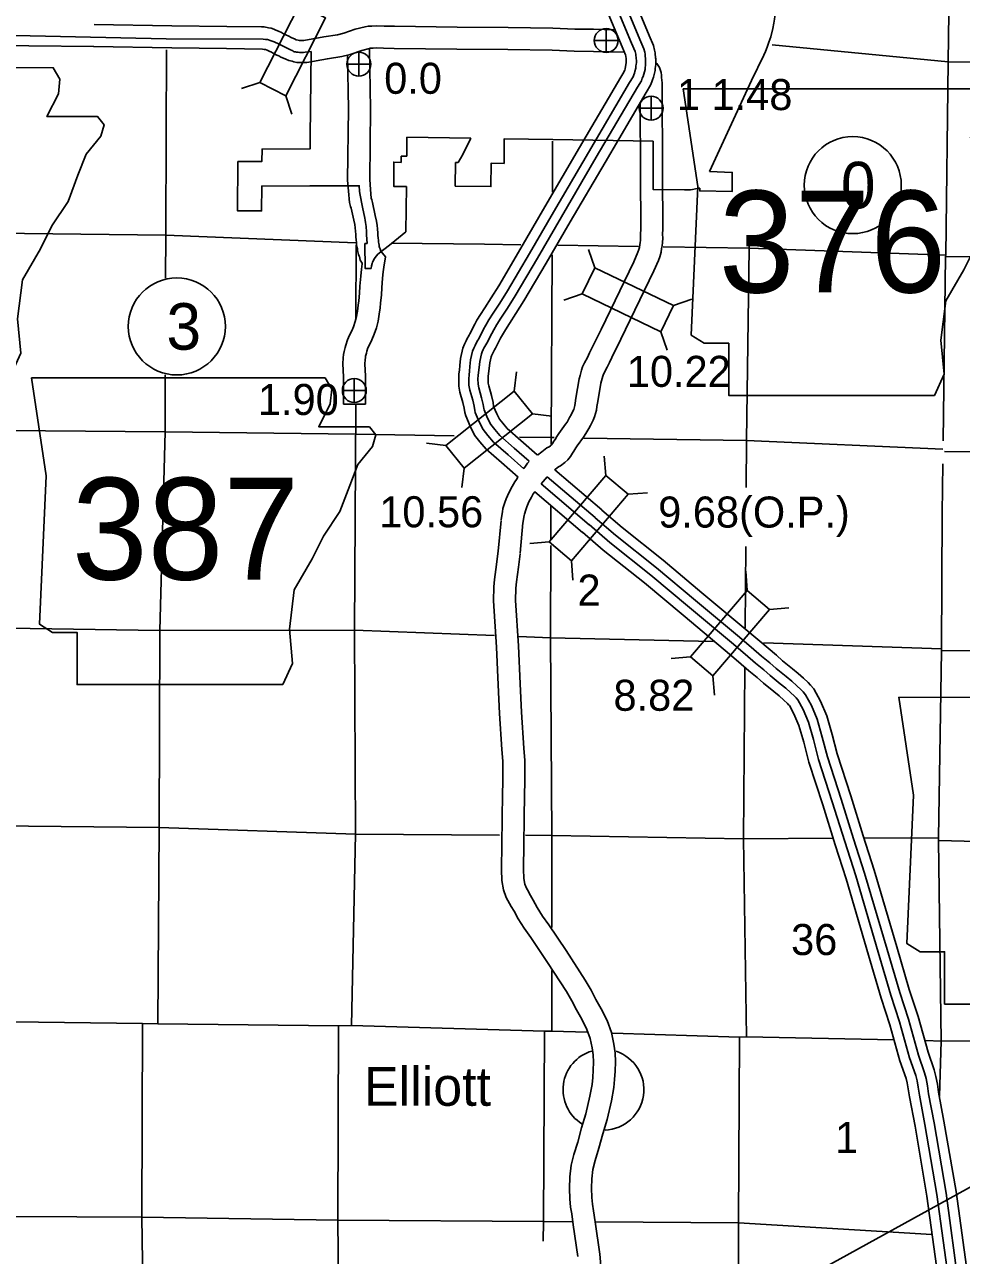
# Model space of a CAD drawing. Extents: x 369523 to 838377, y 495025 to 936819.
# Drawn here: x 645663 to 671143, y 532639 to 566136 of the extents above; entities that cross this region are included whole.
import ezdxf

# ---------------------------------------------------------------- set-up
doc = ezdxf.new("R2010")
doc.units = 0
for name, color, linetype in [('1', 7, 'Continuous'), ('22', 7, 'Continuous'), ('DSN_BRDG_Annotation', 7, 'Continuous'), ('DSN_DRFT_Common-Annotations', 7, 'Continuous'), ('DSN_DRFT_Common-Line', 7, 'Continuous'), ('DSN_DRFT_Junk-No-Plot', 7, 'Continuous'), ('Level 1', 7, 'Continuous'), ('Level 15', 7, 'Continuous'), ('Level 2', 7, 'Continuous'), ('Level 21', 7, 'Continuous'), ('Level 22', 7, 'Continuous')]:
    doc.layers.add(name, color=color, linetype=linetype)

msp = doc.modelspace()

# ---------------------------------------------------------------- linework, layer by layer
at = {"layer": '1'}
for start, end in [(106.6992, 237.5288), (272.2026, 71.7371)]:
    msp.add_arc((661408, 537148), 1100, start, end, dxfattribs=at)
at = {"layer": '22'}
for points in [[(638454, 564965), (638853, 562301), (638676, 558259), (639031, 558037), (639697, 558037), (639697, 556616), (645293, 556616), (645559, 557193), (645470, 558126), (645603, 559192), (646092, 560036), (646403, 560657), (646847, 561324), (647113, 562034), (647335, 562611), (647735, 563100), (647824, 563411), (647646, 563633), (646270, 563633), (646580, 564255), (646625, 564654), (646441, 564961)], [(663571, 564391), (663971, 561726), (663793, 557685), (664148, 557463), (664814, 557463), (664814, 556042), (670410, 556042), (670676, 556619), (670588, 557552), (670721, 558618), (671209, 559461), (671520, 560083), (671964, 560749), (672231, 561460), (672453, 562037), (672853, 562526), (672941, 562837), (672764, 563059), (671387, 563059), (671698, 563680), (671742, 564080), (671558, 564387)], [(645847, 556522), (646247, 553858), (646069, 549816), (646424, 549594), (647090, 549594), (647090, 548173), (652686, 548173), (652952, 548750), (652864, 549683), (652997, 550749), (653485, 551593), (653796, 552214), (654240, 552881), (654507, 553591), (654729, 554168), (655128, 554657), (655217, 554968), (655040, 555190), (653663, 555190), (653974, 555812), (654018, 556211), (653834, 556518)], [(669440, 547829), (669840, 545164), (669662, 541123), (670018, 540901), (670684, 540901), (670684, 539480), (676279, 539480), (676546, 540057), (676457, 540990), (676590, 542055), (677079, 542899), (677390, 543521), (677834, 544187), (678100, 544898), (678322, 545475), (678722, 545963), (678811, 546274), (678633, 546496), (677256, 546496), (677567, 547118), (677612, 547518), (677427, 547825)]]:
    msp.add_lwpolyline(points, close=True, dxfattribs=at)
at = {"layer": 'DSN_DRFT_Common-Annotations'}
for p, q in [((661483, 565377), (661483, 566027)), ((661158, 565702), (661808, 565702)), ((654755, 564735), (654755, 565385)), ((654430, 565060), (655080, 565060)), ((662703, 563535), (662703, 564185)), ((662378, 563860), (663028, 563860)), ((654630, 555854), (654630, 556504)), ((654305, 556179), (654955, 556179))]:
    msp.add_line(p, q, dxfattribs=at)
msp.add_lwpolyline([(661941, 529285), (702469, 551647), (663912, 526047)], dxfattribs=at)
for centre in [(661483, 565702), (654755, 565060), (662703, 563860), (654630, 556179)]:
    msp.add_circle(centre, 325, dxfattribs=at)
at = {"layer": 'DSN_DRFT_Common-Line'}
for centre in [(668188, 561767), (649803, 557921)]:
    msp.add_circle(centre, 1320, dxfattribs=at)
at = {"layer": 'Level 1'}
msp.add_line((654336, 555807), (654936, 555807), dxfattribs=at)
for points in [[(661691, 566782), (662170, 565635), (662269, 565401), (662285, 565334), (662292, 565296), (662297, 565244), (662300, 565208), (662302, 565167), (662303, 565126), (662303, 565091), (662300, 565057), (662290, 565001)], [(661922, 566878), (662400, 565732), (662508, 565480), (662531, 565383), (662540, 565329), (662546, 565268), (662550, 565224), (662551, 565177), (662553, 565130), (662553, 565077), (662547, 565023), (662538, 564972)], [(662176, 566984), (662653, 565839), (662770, 565566), (662800, 565437), (662812, 565365), (662827, 565216)], [(661437, 566677), (661916, 565528), (662007, 565315), (662016, 565280), (662019, 565260), (662023, 565218), (662026, 565190), (662027, 565157), (662028, 565122), (662028, 565105), (662027, 565095), (661999, 564939)], [(647550, 566136), (649671, 566102), (651161, 566088), (652104, 566072), (652172, 566079), (652260, 566058), (652296, 566051), (652367, 566037), (652440, 566013), (652497, 565987), (652569, 565958), (652648, 565921), (652708, 565883), (652766, 565855), (652848, 565822), (652912, 565784), (652927, 565777), (653004, 565750), (653051, 565726), (653103, 565715), (653139, 565702), (653153, 565701), (653223, 565701), (653260, 565704), (653804, 565800), (654170, 565856), (654343, 565900), (654656, 566009), (654923, 566078), (655005, 566091), (655110, 566095), (655233, 566103), (655445, 566095), (655723, 566089), (657425, 566064), (658815, 566054), (660032, 566040), (660631, 566010), (661141, 566008), (661707, 565996)], [(637563, 565843), (637576, 565840), (637850, 565763), (638213, 565717), (638538, 565671), (638928, 565626), (639316, 565614), (639716, 565624), (643999, 565572), (647542, 565536)], [(647540, 565536), (649663, 565502), (651153, 565489), (652129, 565471), (652133, 565471), (652180, 565462), (652217, 565455), (652219, 565454), (652258, 565436), (652329, 565408), (652362, 565392), (652420, 565356), (652521, 565307), (652579, 565284), (652630, 565253), (652703, 565219), (652769, 565196), (652849, 565155), (652936, 565137), (652986, 565119), (653068, 565105), (653134, 565101), (653247, 565101), (653338, 565108), (653901, 565208), (654289, 565267), (654516, 565324), (654831, 565434), (655044, 565490), (655062, 565493), (655140, 565495), (655241, 565502), (655428, 565495), (655712, 565489), (657418, 565464), (658809, 565454), (660014, 565441), (660615, 565410), (661134, 565408), (661968, 565390)], [(655047, 565473), (655068, 563848), (655049, 561923), (655068, 561652), (655091, 561409), (655103, 561369), (655128, 561296), (655201, 560943), (655235, 560790), (655248, 560668), (655257, 560574), (655269, 560463), (655271, 560399), (655277, 560335), (655285, 560258), (655288, 560218), (655296, 560177), (655304, 560136), (655310, 560101), (655316, 560074), (655334, 560032), (655350, 559970), (655350, 559969), (655479, 559815), (655436, 559533), (655418, 559408), (655401, 559231), (655378, 558974), (655367, 558782), (655346, 558553), (655330, 558424), (655307, 558251), (655279, 558068), (655231, 557884), (655170, 557707), (655110, 557555), (655042, 557419), (655002, 557337), (654974, 557248), (654961, 557197), (654939, 557116), (654933, 557075), (654925, 557014), (654921, 556905), (654936, 556564), (654936, 555807)], [(654449, 565295), (654468, 563847), (654449, 561905), (654470, 561603), (654499, 561297), (654530, 561188), (654548, 561137), (654614, 560817), (654642, 560693), (654651, 560606), (654660, 560512), (654670, 560422), (654672, 560363), (654680, 560275), (654687, 560207), (654692, 560143), (654707, 560060), (654714, 560029), (654720, 559988), (654745, 559882), (654765, 559835), (654769, 559821), (654793, 559729), (654845, 559639), (654842, 559621), (654822, 559478), (654804, 559286), (654780, 559019), (654768, 558827), (654749, 558616), (654735, 558501), (654713, 558337), (654690, 558189), (654656, 558057), (654607, 557915), (654561, 557800), (654504, 557684), (654443, 557559), (654397, 557412), (654381, 557351), (654350, 557237), (654339, 557158), (654326, 557066), (654320, 556903), (654336, 556551), (654336, 555807)], [(662829, 565218), (662828, 565063), (662820, 564985), (662813, 564946)], [(662838, 565098), (662859, 565075), (662892, 565019), (662928, 564964), (662976, 564829), (662983, 564756), (662990, 564695), (663003, 564555)], [(661999, 564936), (661988, 564900), (661974, 564866), (661964, 564839), (661879, 564701), (660759, 562789), (659814, 561173), (659157, 560049), (658558, 559030), (658352, 558704), (658178, 558431), (658059, 558247), (657966, 558089), (657905, 557979), (657774, 557721), (657753, 557685), (657693, 557574), (657669, 557530), (657628, 557441), (657583, 557331), (657521, 557051), (657504, 556856), (657489, 556731), (657478, 556630), (657469, 556501), (657475, 556298), (657505, 556130), (657584, 555848), (657617, 555696), (657637, 555575), (657661, 555485), (657780, 555207), (657903, 554966), (658049, 554782), (658217, 554580), (658636, 554217), (659083, 553820)], [(662288, 564994), (662289, 564950), (662262, 564858), (662248, 564810), (662231, 564767), (662212, 564717), (662115, 564559), (660997, 562651), (660051, 561034), (659394, 559910), (658793, 558887), (658585, 558556), (658409, 558282), (658293, 558103), (658204, 557952), (658148, 557850), (658015, 557587), (657992, 557549), (657935, 557444), (657915, 557407), (657880, 557331), (657847, 557249), (657793, 557009), (657777, 556828), (657763, 556700), (657752, 556605), (657744, 556496), (657749, 556326), (657773, 556191), (657852, 555914), (657887, 555748), (657906, 555633), (657922, 555575), (658029, 555323), (658135, 555115), (658262, 554955), (658414, 554773), (658818, 554424), (659238, 554050)], [(662539, 564973), (662540, 564918), (662502, 564786), (662484, 564727), (662464, 564677), (662438, 564607), (662329, 564431), (661212, 562524), (660267, 560908), (659610, 559783), (659007, 558757), (658796, 558422), (658620, 558147), (658506, 557971), (658421, 557827), (658368, 557733), (658234, 557466), (658209, 557425), (658156, 557326), (658139, 557295), (658109, 557231), (658086, 557174), (658041, 556970), (658026, 556803), (658011, 556671), (658001, 556582), (657994, 556491), (657999, 556352), (658017, 556247), (658094, 555974), (658132, 555795), (658151, 555686), (658159, 555656), (658256, 555429), (658346, 555251), (658456, 555113), (658593, 554949), (658982, 554612), (659388, 554251)], [(662815, 564944), (662817, 564883), (662765, 564708), (662744, 564636), (662721, 564578), (662686, 564486), (662565, 564289), (661450, 562385), (660504, 560769), (659847, 559644), (659242, 558614), (659028, 558275), (658851, 557998), (658740, 557827), (658660, 557690), (658611, 557604), (658474, 557332), (658447, 557288), (658398, 557196), (658385, 557172), (658362, 557121), (658349, 557092), (658313, 556928), (658300, 556775), (658284, 556640), (658274, 556557), (658270, 556486), (658273, 556380), (658286, 556308), (658361, 556040), (658403, 555847), (658420, 555745), (658505, 555546), (658579, 555401), (658669, 555287), (658790, 555142), (659164, 554818), (659605, 554426)], [(663003, 564555), (663015, 562104), (663020, 560566), (663017, 560434), (663018, 560328), (663017, 560210), (663003, 560113), (662990, 560043), (662975, 559940), (662939, 559819), (662901, 559718), (662782, 559436), (661884, 557573), (661636, 557076), (661569, 556941), (661507, 556811), (661428, 556659), (661399, 556599), (661389, 556567), (661354, 556438), (661339, 556373), (661250, 555875), (661231, 555742), (661215, 555641), (661164, 555464), (661123, 555367), (661054, 555226), (661006, 555144), (660928, 555003), (660864, 554911), (660691, 554675), (660654, 554613), (660599, 554524), (660565, 554471), (660508, 554385), (660436, 554295), (660360, 554217), (660242, 554131), (660186, 554103), (660100, 554037), (660077, 554019)], [(662406, 564007), (662415, 562102), (662420, 560572), (662417, 560437), (662418, 560327), (662417, 560256), (662410, 560209), (662398, 560139), (662388, 560070), (662370, 560011), (662344, 559941), (662235, 559683), (661346, 557837), (661100, 557344), (661030, 557204), (660970, 557079), (660891, 556928), (660839, 556819), (660812, 556732), (660773, 556585), (660751, 556495), (660657, 555969), (660638, 555830), (660628, 555771), (660598, 555665), (660578, 555617), (660525, 555511), (660485, 555441), (660417, 555320), (660376, 555260), (660190, 555006), (660142, 554925), (660093, 554846), (660062, 554799), (660022, 554738), (659986, 554693), (659965, 554672), (659930, 554647), (659867, 554615), (659732, 554511), (659698, 554485), (659646, 554448), (659609, 554421)], [(659390, 554248), (659344, 554197), (659286, 554122), (659239, 554054)], [(659080, 553816), (659044, 553760), (658995, 553690), (658920, 553568), (658833, 553393), (658765, 553227), (658729, 553128), (658674, 552962), (658660, 552880), (658642, 552773), (658624, 552655)], [(659712, 553639), (659874, 553829)], [(659874, 553829), (661182, 552717)], [(660081, 554015), (661360, 552926)], [(659541, 553425), (659541, 553424), (659497, 553362), (659446, 553278), (659380, 553145), (659325, 553012), (659296, 552931), (659257, 552814), (659251, 552779), (659235, 552678), (659216, 552560)], [(659541, 553424), (660841, 552317)], [(659712, 553639), (661019, 552526)], [(661182, 552716), (661737, 552238), (662854, 551349), (663908, 550464), (665053, 549508), (665425, 549194), (665705, 548951), (665932, 548763), (666102, 548614), (666373, 548391), (666527, 548264), (666666, 548142), (666778, 548037), (666836, 547977), (666901, 547898), (667063, 547606), (667219, 547231), (667360, 546744), (667501, 546210), (667871, 545060), (668213, 543977), (668512, 543043), (669121, 540961), (669465, 539794), (669702, 539065), (669975, 538087), (670139, 537608), (670182, 537449), (670218, 537257), (670249, 537037), (670400, 536246), (670725, 534334), (671069, 531827)], [(661362, 552924), (661912, 552450), (663029, 551562), (664085, 550675), (665230, 549719), (665604, 549403), (665883, 549161), (666110, 548972), (666280, 548823), (666548, 548604), (666705, 548474), (666851, 548345), (666972, 548232), (667042, 548160), (667129, 548054), (667311, 547726), (667479, 547322), (667625, 546818), (667765, 546287), (668133, 545143), (668475, 544060), (668775, 543123), (669385, 541039), (669727, 539875), (669965, 539144), (670238, 538168), (670402, 537688), (670450, 537511), (670489, 537302), (670520, 537082), (670670, 536295), (670997, 534376), (671342, 531866)], [(658543, 551803), (658621, 552636)], [(659140, 551747), (659218, 552580)], [(661019, 552527), (661577, 552045), (662696, 551155), (663748, 550272), (664892, 549317), (665262, 549004), (665543, 548760), (665770, 548573), (665940, 548423), (666214, 548198), (666365, 548074), (666498, 547957), (666603, 547858), (666650, 547810), (666693, 547757), (666837, 547497), (666983, 547148), (667119, 546678), (667261, 546139), (667632, 544984), (667974, 543901), (668273, 542969), (668881, 540891), (669226, 539720), (669462, 538992), (669736, 538013), (669900, 537535), (669938, 537393), (669971, 537217), (670002, 536996), (670153, 536201), (670478, 534296), (670822, 531792)], [(660839, 552319), (661402, 551834), (662522, 550942), (663571, 550061), (664715, 549106), (665083, 548795), (665366, 548550), (665591, 548364), (665762, 548213), (666040, 547986), (666187, 547864), (666313, 547753), (666410, 547663), (666444, 547627), (666465, 547602), (666589, 547377), (666723, 547057), (666854, 546605), (666997, 546062), (667370, 544900), (667712, 543817), (668011, 542889), (668617, 540814), (668963, 539639), (669199, 538913), (669473, 537931), (669637, 537454), (669670, 537332), (669700, 537172), (669731, 536951), (669883, 536153), (670206, 534254), (670550, 531753)], [(660708, 532606), (660586, 533469), (660543, 533768), (660515, 533955), (660493, 534177), (660481, 534463), (660491, 534775), (660532, 535091), (660605, 535385), (660708, 535719), (660810, 536112), (660925, 536489), (661035, 536971), (661098, 537293), (661114, 537479), (661130, 537680), (661135, 537899), (661125, 538096), (661101, 538290), (661047, 538540), (660954, 538790), (660815, 539064), (660673, 539320), (660543, 539564), (660399, 539817), (659888, 540608), (659431, 541294), (659248, 541541), (659089, 541803), (658975, 542008), (658901, 542137), (658809, 542299), (658765, 542383), (658684, 542587), (658646, 542841), (658632, 543138), (658664, 545214), (658671, 545509), (658671, 545786), (658666, 546089), (658647, 546406), (658581, 547389), (658542, 548165), (658494, 549195), (658414, 550450), (658428, 550838), (658446, 551034), (658497, 551445), (658544, 551813)], [(661368, 531915), (661305, 532673), (661180, 533553), (661137, 533855), (661111, 534029), (661092, 534219), (661082, 534466), (661090, 534727), (661122, 534980), (661183, 535224), (661285, 535556), (661387, 535949), (661505, 536334), (661622, 536847), (661693, 537211), (661712, 537430), (661729, 537650), (661735, 537908), (661723, 538148), (661693, 538390), (661625, 538709), (661504, 539031), (661345, 539345), (661201, 539606), (661069, 539854), (660912, 540129), (660389, 540937), (659922, 541639), (659747, 541875), (659608, 542105), (659497, 542303), (659422, 542434), (659337, 542585), (659312, 542632), (659268, 542744), (659244, 542900), (659232, 543148), (659264, 545203), (659270, 545501), (659271, 545790), (659266, 546112), (659246, 546444), (659180, 547424), (659141, 548195), (659093, 549228), (659015, 550458), (659027, 550799), (659043, 550969), (659092, 551371), (659139, 551737)]]:
    msp.add_lwpolyline(points, dxfattribs=at)
at = {"layer": 'Level 15'}
for points in [[(670700, 576159), (670699, 575721), (670860, 570891), (670853, 570415), (670782, 565122), (670719, 559859), (670714, 559825), (670649, 554807)], [(670635, 554182), (670623, 552839)], [(670623, 552839), (670602, 549146), (670602, 549090), (670519, 544004), (670519, 543931), (670595, 538473), (670552, 536975)], [(643906, 539013), (648867, 538949), (649285, 538942), (654200, 538886), (654558, 538895), (659807, 538743), (660001, 538742), (660962, 538711)], [(661650, 538690), (665110, 538580), (665298, 538589), (669304, 538501)], [(670165, 538483), (670595, 538473), (675776, 538504), (681052, 538603), (681092, 538599), (686107, 538474)]]:
    msp.add_lwpolyline(points, dxfattribs=at)
at = {"layer": 'Level 2'}
for points in [[(649517, 565751), (644165, 565871), (644256, 570745)], [(665964, 568217), (666056, 566991), (666075, 566640), (666075, 566533), (666072, 566435), (666069, 566360), (666063, 566288), (666045, 566174), (666015, 566026), (665957, 565799), (665910, 565654), (665859, 565518), (665811, 565400), (665769, 565301), (665437, 564612), (664288, 562136)], [(652147, 565738), (649517, 565751)], [(653458, 565405), (653384, 565399), (653297, 565386), (653248, 565380), (653208, 565376), (653169, 565376), (653138, 565380), (653105, 565382), (653062, 565388), (653030, 565393), (653004, 565397), (652980, 565408), (652956, 565420), (652878, 565458), (652790, 565503), (652588, 565600), (652455, 565664), (652368, 565697), (652269, 565727), (652217, 565735), (652147, 565738)], [(654722, 561749), (653417, 561745), (652113, 561741), (652107, 561065), (651455, 561065), (651465, 562410), (652118, 562412), (652121, 562748), (653429, 562752), (653432, 563088), (653458, 565405)], [(657799, 563043), (656063, 563071), (656057, 562557), (655906, 562554), (655904, 562387), (655705, 562394), (655702, 561734), (656048, 561729), (656033, 560495)], [(662756, 562968), (660032, 563008), (658709, 563029), (658704, 562359), (658353, 562365), (658346, 561728), (657374, 561743), (657380, 562380)], [(657380, 562380), (657454, 562379), (657583, 562603), (657799, 563043)], [(664288, 562136), (664910, 562113), (664909, 561598), (664025, 561611), (664025, 561680), (663997, 561681), (663830, 561652), (663771, 561642), (663615, 561637), (662759, 561652), (662756, 562968)], [(654978, 560176), (654966, 560411), (654963, 560500), (654952, 560640), (654939, 560747), (654929, 560818), (654919, 560870), (654855, 561167), (654783, 561536), (654775, 561600), (654765, 561748), (654722, 561749)], [(656033, 560495), (655630, 560171), (655270, 559884), (655233, 559839), (655198, 559796), (655163, 559742), (655141, 559702), (655129, 559666), (655120, 559633), (655102, 559572), (655090, 559496)], [(655090, 559496), (654922, 559501), (654919, 560177), (654978, 560176)]]:
    msp.add_lwpolyline(points, dxfattribs=at)
at = {"layer": 'Level 21'}
for p, q in [((652061, 564561), (651558, 564399)), ((652766, 564201), (652929, 563698)), ((661171, 559520), (660996, 560018)), ((660827, 558806), (660329, 558632)), ((663311, 558489), (663810, 558663)), ((662968, 557775), (663142, 557277)), ((658982, 556160), (659042, 556684)), ((659475, 555540), (660000, 555480)), ((657123, 554680), (656598, 554740)), ((661472, 553865), (661430, 554391)), ((657616, 554060), (657556, 553536)), ((662075, 553352), (662602, 553394)), ((659932, 552056), (659406, 552013)), ((660536, 551542), (660578, 551016)), ((665318, 550734), (665276, 551260)), ((665921, 550221), (666448, 550263)), ((663778, 548925), (663252, 548882)), ((664381, 548411), (664424, 547885))]:
    msp.add_line(p, q, dxfattribs=at)
for points in [[(653142, 566677), (652061, 564561), (652766, 564201), (653847, 566316)], [(660827, 558806), (662968, 557775), (663311, 558489), (661171, 559520)], [(657616, 554060), (659475, 555540), (658982, 556160), (657123, 554680)], [(661472, 553865), (659932, 552056), (660536, 551542), (662075, 553352)], [(665318, 550734), (663778, 548925), (664381, 548411), (665921, 550221)]]:
    msp.add_lwpolyline(points, close=True, dxfattribs=at)
at = {"layer": 'Level 22'}
for points in [[(649518, 565448), (649510, 563177)], [(679110, 565060), (675920, 565062), (670782, 565122), (665994, 565584)], [(649510, 563177), (649501, 560401), (649498, 559234)], [(660024, 562962), (660017, 561578)], [(644112, 560472), (649501, 560401), (654673, 560197)], [(654676, 558138), (654683, 560137)], [(655637, 560186), (658171, 560156)], [(658171, 560156), (659162, 560145)], [(660164, 560133), (662357, 560097)], [(663036, 560087), (665367, 560049), (670719, 559859)], [(665367, 560181), (665367, 560049), (665296, 554821)], [(660008, 559866), (659984, 554898)], [(681902, 559738), (681182, 559747), (675897, 559811), (670714, 559825)], [(649490, 556607), (649485, 555050)], [(654558, 538895), (654659, 544107), (654638, 549652), (654670, 555720)], [(654668, 555732), (654669, 555778)], [(644053, 555101), (649485, 555050), (654666, 554986)], [(649485, 555050), (649342, 549649), (649323, 544285), (649285, 538942)], [(654666, 554986), (657349, 554942)], [(659124, 554912), (659984, 554898), (660064, 554897)], [(659984, 554898), (659984, 554715)], [(660878, 554885), (665296, 554821), (670643, 554577)], [(665287, 553540), (665296, 554821)], [(670681, 554522), (675862, 554512), (681129, 554496), (681670, 554488)], [(659978, 553037), (659975, 552104)], [(659974, 551958), (659966, 549450), (660005, 544066), (660003, 541564)], [(665259, 549719), (665276, 551932)], [(644041, 549729), (649342, 549649), (654638, 549652), (658441, 549508)], [(659099, 549483), (659966, 549450), (664395, 549347)], [(665763, 549310), (670602, 549146)], [(670602, 549090), (675854, 549144), (681123, 549193), (682883, 549135)], [(665298, 538589), (665216, 543979), (665251, 548625)], [(658581, 544077), (654659, 544107), (649323, 544285), (643981, 544339)], [(667652, 543990), (665216, 543979), (660005, 544066), (659291, 544072)], [(670519, 544004), (668513, 543994)], [(681095, 543851), (675776, 543790), (670519, 543931)], [(660002, 540395), (660001, 538742)], [(648867, 538949), (648853, 533679), (648937, 528274), (648949, 522840), (648962, 517426), (648946, 512023)], [(654291, 511998), (654251, 517368), (654229, 522777), (654235, 528307), (654182, 533599), (654200, 538886)], [(659807, 538743), (659778, 533559), (659770, 533023)], [(665030, 525396), (665063, 528065), (665077, 533522), (665110, 538580)], [(643545, 533704), (648853, 533679), (654182, 533599), (659778, 533559), (660575, 533554)], [(661191, 533549), (665077, 533522), (670342, 533209)]]:
    msp.add_lwpolyline(points, dxfattribs=at)

# ---------------------------------------------------------------- texts
at = {"layer": '1'}
msp.add_text('Elliott', height=1056, dxfattribs=at).set_placement((654895, 536710))
at = {"layer": '22'}
for s, p in [('376', (664543, 558845)), ('387', (646947, 551029))]:
    msp.add_text(s, height=2772, dxfattribs=at).set_placement(p)
at = {"layer": 'DSN_BRDG_Annotation'}
for s, p in [('0.0', (655443, 564253)), ('1 1.48', (663406, 563809)), ('1.90', (652009, 555511))]:
    msp.add_text(s, height=844.8, dxfattribs=at).set_placement(p)
at = {"layer": 'DSN_DRFT_Common-Line'}
for s, p in [('0', (667865, 561134)), ('3', (649520, 557288))]:
    msp.add_text(s, height=1267, dxfattribs=at).set_placement(p)
at = {"layer": 'DSN_DRFT_Junk-No-Plot'}
for s, p in [('10.22', (662043, 556276)), ('10.56', (655309, 552455)), ('9.68(O.P.)', (662897, 552447)), ('8.82', (661680, 547461))]:
    msp.add_text(s, height=844.8, dxfattribs=at).set_placement(p)
at = {"layer": 'Level 21'}
msp.add_text('2', height=845, dxfattribs=at).set_placement((660701, 550323))
at = {"layer": 'Level 22'}
for s, height, p in [('36', 844.8, (666511, 540813)), ('1', 845, (667707, 535425))]:
    msp.add_text(s, height=height, dxfattribs=at).set_placement(p)

doc.saveas('drawing.dxf')
